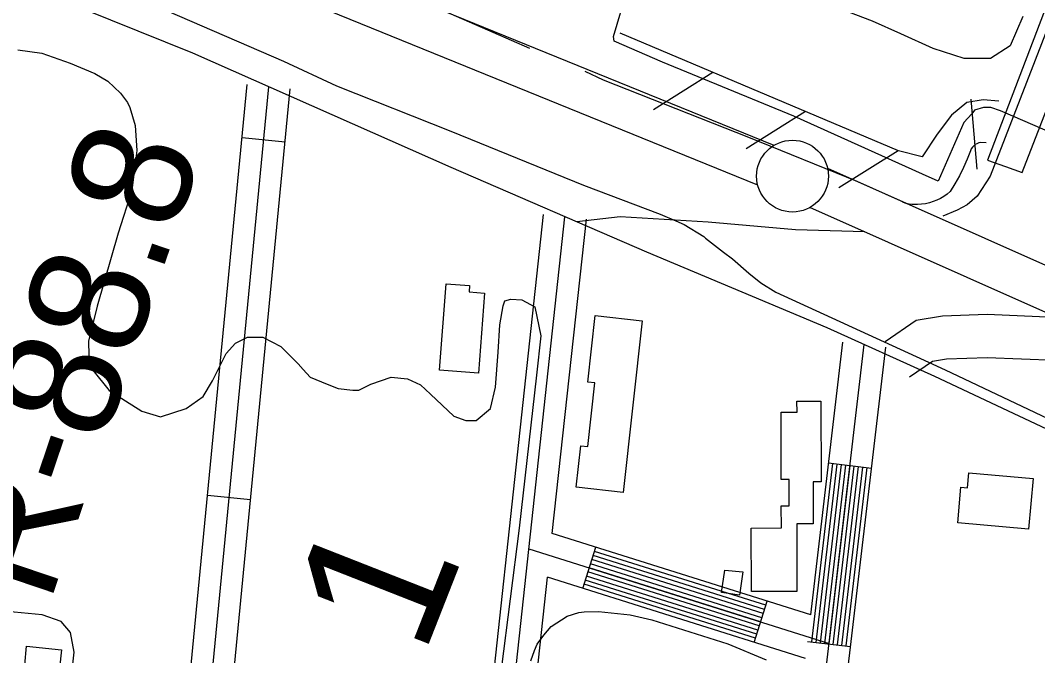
# Model space of a CAD drawing. Extents: x 3704301 to 3742427, y 506229 to 532009.
# Drawn here: x 3710818 to 3711526, y 519032 to 519474 of the extents above; entities that cross this region are included whole.
import ezdxf

# ---------------------------------------------------------------- set-up
doc = ezdxf.new("R2010")
doc.units = 0
for name, color, linetype in [('V-BLDG-OTLN', 7, 'Continuous'), ('V-CHAN-DOCK', 7, 'Continuous'), ('V-FLOD-BASE', 7, 'Continuous'), ('V-LEVE-TOET', 7, 'Continuous'), ('V-RIVR-RANG-IDEN', 7, 'Continuous'), ('V-ROAD-CNTR', 7, 'Continuous'), ('V-RRAP-FSHR', 7, 'Continuous'), ('V-SITE-VEGE', 7, 'Continuous'), ('V-SURV-IDEN', 7, 'Continuous'), ('V-SURV-LINE', 7, 'Continuous')]:
    doc.layers.add(name, color=color, linetype=linetype)

msp = doc.modelspace()

# ---------------------------------------------------------------- linework, layer by layer
at = {"layer": 'V-BLDG-OTLN'}
for points in [[(3711109.67, 519230.94), (3711114.27, 519291.05), (3711130.66, 519289.8), (3711130.32, 519285.33), (3711141.07, 519284.51), (3711136.81, 519228.86)], [(3711250.75, 519265.28), (3711237.59, 519145.84), (3711204.81, 519149.45), (3711207.99, 519178.27), (3711212.86, 519177.73), (3711217.75, 519222.11), (3711212.89, 519222.64), (3711217.98, 519268.89)], [(3711375.03, 519209.43), (3711375.17, 519153.29), (3711369.63, 519153.27), (3711369.71, 519123.98), (3711358.26, 519123.95), (3711358.37, 519076.96), (3711326.72, 519076.88), (3711326.61, 519121.13), (3711347.57, 519121.18), (3711347.53, 519136.59), (3711353.07, 519136.61), (3711353.02, 519154.82), (3711347.52, 519154.8), (3711347.4, 519201.78), (3711358.45, 519201.8), (3711358.43, 519209.39)], [(3711522.65, 519155.62), (3711519.56, 519120.42), (3711470.36, 519124.73), (3711472.53, 519149.5), (3711477, 519149.11), (3711477.92, 519159.53)], [(3711320.75, 519090.68), (3711318.42, 519074.47), (3711305.91, 519076.31), (3711308.21, 519091.69)], [(3710845.25, 519023.52), (3710821.13, 519025.83), (3710822.39, 519038.82), (3710846.64, 519036.48)]]:
    msp.add_lwpolyline(points, close=True, dxfattribs=at)
at = {"layer": 'V-CHAN-DOCK'}
msp.add_lwpolyline([(3711515.04, 519368.54), (3711566.75, 519501.75), (3711604.54, 519601.4), (3711628.9, 519664.5), (3711716.54, 519630.18), (3711731.47, 519661.74), (3711630.33, 519699.84), (3711590.26, 519714.93), (3711578.83, 519681.89), (3711604.86, 519674.45), (3711555.14, 519545.25), (3711539.73, 519504.68), (3711491, 519376.99), (3711503.51, 519372.59), (3711515.04, 519368.54)], dxfattribs=at)
at = {"layer": 'V-FLOD-BASE'}
for points in [[(3711172.66, 519454.74), (3711096, 519488.12), (3710991.9, 519534.67), (3710904.37, 519570.86), (3710876.46, 519581.19), (3710847.6, 519590.1), (3710803.61, 519602.28), (3710782.8, 519608.38), (3710770.5, 519613.08), (3710715.62, 519635.63), (3710627.14, 519671.35), (3710521.15, 519715.05), (3710405.23, 519762.99), (3710297.35, 519806.69), (3710171.97, 519859.33)], [(3711489.93, 519388.97), (3711486.21, 519389.32), (3711484.89, 519389), (3711483.63, 519388.5), (3711482.46, 519387.81), (3711481.4, 519386.96), (3711480.48, 519385.97), (3711479.72, 519384.85), (3711479.13, 519383.63), (3711476.8, 519377.72), (3711474.22, 519371.91), (3711471.39, 519366.22), (3711468.32, 519360.66), (3711465.02, 519355.23), (3711462.89, 519353.45), (3711460.63, 519351.85), (3711458.26, 519350.42), (3711455.77, 519349.2), (3711453.2, 519348.17), (3711450.55, 519347.35), (3711447.85, 519346.75), (3711445.11, 519346.36), (3711442.35, 519346.2), (3711440.36, 519346.08), (3711438.37, 519346.16), (3711436.4, 519346.44), (3711434.47, 519346.92), (3711432.6, 519347.59), (3711430.8, 519348.44), (3711400.24, 519362.17), (3711325.01, 519392.71), (3711223.76, 519432.65), (3711210.98, 519438.77)]]:
    msp.add_lwpolyline(points, dxfattribs=at)
at = {"layer": 'V-LEVE-TOET'}
msp.add_line((3711343.77, 519285.2), (3711441.29, 519240.44), dxfattribs=at)
for points in [[(3710264.46, 519753.42), (3710309.7, 519733.27), (3710355.04, 519713.32), (3710400.47, 519693.58), (3710445.98, 519674.03), (3710491.58, 519654.69), (3710554.03, 519629.37), (3710616.56, 519604.24), (3710679.17, 519579.33), (3710741.87, 519554.61), (3710773.42, 519541.79), (3710805.07, 519529.22), (3710836.82, 519516.89), (3710920.25, 519480.83), (3711001.23, 519445.99), (3711038.07, 519428.64), (3711117.56, 519397.16), (3711209.82, 519359.57), (3711263.28, 519339.37), (3711274.23, 519334.71)], [(3711576.1, 519378.4), (3711499.92, 519411.31), (3711493.3, 519413.66), (3711488.1, 519413.64), (3711481.96, 519411.74), (3711480.07, 519409.37), (3711474.42, 519403.21), (3711456.55, 519362.52), (3711445.67, 519367.22), (3711356.23, 519407.66), (3711264.92, 519445.25), (3711231.32, 519459.83), (3711230.84, 519463.13), (3711240.22, 519495.3), (3711245.83, 519520.36), (3711244.88, 519523.2), (3711216.46, 519530.47)], [(3711274.23, 519334.71), (3711279.84, 519332.32), (3711293.57, 519323.84), (3711294.83, 519322.84)], [(3711294.83, 519322.84), (3711307.3, 519313), (3711313.46, 519308.29), (3711324.83, 519298.39), (3711333.35, 519291.79), (3711343.77, 519285.2)], [(3711441.29, 519240.44), (3711461.59, 519231.12), (3711586.2, 519171.98)]]:
    msp.add_lwpolyline(points, dxfattribs=at)
at = {"layer": 'V-ROAD-CNTR'}
for p, q in [((3710972.35, 519392.73), (3711002.21, 519389.84)), ((3711380.43, 519166.36), (3711410.23, 519162.85)), ((3710948.33, 519143.89), (3710978.19, 519141)), ((3711209.35, 519079.14), (3711218.37, 519107.76)), ((3711328.58, 519041.59), (3711337.59, 519070.2)), ((3711365.83, 519042.21), (3711395.62, 519038.71))]:
    msp.add_line(p, q, dxfattribs=at)
for points in [[(3713157.65, 518919.93), (3712918.69, 518948.16), (3712531.1, 518985.53), (3712067.62, 519029.62), (3711905.97, 519048.2), (3711880.67, 519050.44), (3711857.49, 519053.62), (3711843.39, 519056.88), (3711828.35, 519062.27), (3711804.78, 519068.05), (3711783.56, 519074.25), (3711747.69, 519088.66), (3711454.32, 519226.53), (3711379.46, 519260.43), (3711253.91, 519313.06), (3711117.76, 519371.91), (3710938.02, 519451.49), (3710654.92, 519565.55), (3710319.89, 519704.89), (3710100.18, 519788.97)], [(3711610.41, 519669.31), (3711492.85, 519365.98), (3711483.88, 519351.89), (3711476.86, 519346), (3711469.94, 519342.19), (3711459.85, 519337.97)], [(3710920.94, 518860.24), (3710975.91, 519429.55)], [(3710990.84, 519428.11), (3710934.42, 518843.83)], [(3710953.97, 518890.25), (3711005.77, 519426.66)], [(3711127.96, 518839.75), (3711182.03, 519339.3)], [(3711141.28, 518823.36), (3711196.95, 519337.69)], [(3711188.18, 519117.27), (3711211.86, 519336.07)], [(3711405.65, 519327.27), (3711357.31, 519328.62), (3711296.64, 519333.84), (3711235.37, 519337.54), (3711205.33, 519334.06)], [(3711541.26, 519268.07), (3711537.5, 519267.66), (3711490.67, 519269.63), (3711459.6, 519268.39), (3711441.26, 519265.55), (3711419.72, 519250.7)], [(3711317.83, 518368.5), (3711353.62, 518810.08), (3711405.23, 519248.76)], [(3711367.99, 519060.62), (3711390.33, 519250.52)], [(3711369.4, 518815.85), (3711420.13, 519247.01)], [(3711593.84, 519245.29), (3711588.03, 519242.98), (3711538.5, 519237.59), (3711490.64, 519239.6), (3711462.5, 519238.48), (3711452.63, 519236.95), (3711436.74, 519226)], [(3711368.81, 519041.86), (3711383.41, 519166.01)], [(3711371.79, 519041.51), (3711386.39, 519165.65)], [(3711374.77, 519041.16), (3711389.37, 519165.3)], [(3711377.75, 519040.81), (3711392.35, 519164.95)], [(3711380.72, 519040.46), (3711395.33, 519164.6)], [(3711383.7, 519040.11), (3711398.31, 519164.25)], [(3711386.68, 519039.76), (3711401.29, 519163.9)], [(3711389.66, 519039.41), (3711404.27, 519163.55)], [(3711392.64, 519039.06), (3711407.25, 519163.2)], [(3711367.99, 519060.62), (3711188.18, 519117.27)], [(3711171.94, 519106.66), (3711380.77, 519040.87)], [(3711336.69, 519067.34), (3711217.46, 519104.9)], [(3711333.98, 519058.75), (3711214.76, 519096.31)], [(3711334.89, 519061.62), (3711215.66, 519099.17)], [(3711335.79, 519064.48), (3711216.56, 519102.04)], [(3711332.18, 519053.03), (3711212.96, 519090.59)], [(3711333.08, 519055.89), (3711213.86, 519093.45)], [(3711157.82, 518836.79), (3711184.88, 519086.85)], [(3711364.42, 519030.29), (3711184.88, 519086.85)], [(3711329.48, 519044.45), (3711210.25, 519082.01)], [(3711330.38, 519047.31), (3711211.15, 519084.87)], [(3711331.28, 519050.17), (3711212.06, 519087.73)]]:
    msp.add_lwpolyline(points, dxfattribs=at)
at = {"layer": 'V-RRAP-FSHR'}
for p, q in [((3711299.89, 519438.1), (3711258.52, 519412.15)), ((3711479.37, 519419.43), (3711483.61, 519370.79)), ((3711364.37, 519410.86), (3711323, 519384.91)), ((3711428.85, 519383.62), (3711387.49, 519357.67))]:
    msp.add_line(p, q, dxfattribs=at)
msp.add_lwpolyline([(3711498.87, 519418.06), (3711488.03, 519419.1), (3711476.53, 519417.05), (3711466, 519408.22), (3711456.04, 519395.21), (3711445.44, 519379.39), (3711429.05, 519383.54), (3711235.41, 519465.34)], dxfattribs=at)
at = {"layer": 'V-SITE-VEGE'}
for points in [[(3711515.61, 519476.9), (3711506.74, 519456.66), (3711493.08, 519447.71), (3711474.64, 519447.66), (3711453.22, 519454.75), (3711430.6, 519464.8), (3711410.96, 519473.67), (3711389.53, 519481.95)], [(3710816.35, 519453.82), (3710833, 519451.48), (3710852.64, 519444.4), (3710869.91, 519437.3), (3710878.84, 519431.97), (3710887.78, 519423.67), (3710892.55, 519417.14), (3710894.34, 519413.57), (3710897.94, 519401.09), (3710899.17, 519383.85), (3710895.67, 519355.9), (3710886.23, 519326.14), (3710871.48, 519275.56), (3710865.59, 519251.16), (3710865.62, 519241.05), (3710868.62, 519230.95), (3710879.95, 519216.7), (3710902.58, 519202.49), (3710915.67, 519198.36), (3710933.5, 519204.34), (3710945.37, 519212.7), (3710951.88, 519223.42), (3710961.35, 519242.47), (3710967.88, 519249.62), (3710976.19, 519253.8), (3710986.9, 519253.83), (3710999.4, 519247.32), (3711011.32, 519235.45), (3711014.9, 519231.3), (3711019.67, 519225.96), (3711031.58, 519221.23), (3711039.31, 519218.28), (3711049.42, 519217.11), (3711053.59, 519217.12), (3711061.9, 519221.3), (3711076.16, 519226.1), (3711087.46, 519224.93), (3711096.39, 519220.79), (3711103.54, 519214.27), (3711119.64, 519198.84), (3711127.97, 519195.89), (3711135.11, 519195.91), (3711145.2, 519204.26), (3711148.73, 519219.13), (3711150.45, 519243.52), (3711151.6, 519262.55), (3711153.94, 519275.64), (3711155.13, 519279.21), (3711159.29, 519280.41), (3711167.02, 519279.83), (3711175.95, 519275.1), (3711180.16, 519254.89), (3711177.25, 519227.52), (3711165.02, 519121.05), (3711146.34, 518973.53)], [(3710853.66, 519018.02), (3710855.41, 519034.68), (3710852.99, 519048.35), (3710846.44, 519056.07), (3710833.34, 519060.79), (3710808.95, 519063.11)], [(3711173.36, 519028.7), (3711175.71, 519036.02), (3711177.68, 519040.38), (3711182.21, 519046.52), (3711187.34, 519052.66), (3711198.59, 519059.8), (3711206.7, 519062.39), (3711210.25, 519062.8), (3711220.34, 519063.02), (3711242.29, 519060.7), (3711257.53, 519057.18), (3711310.36, 519040.5), (3711337.08, 519029.49)]]:
    msp.add_lwpolyline(points, dxfattribs=at)
at = {"layer": 'V-SURV-LINE'}
for points in [[(3709924.11, 519964.01), (3711342.41, 519387.35)], [(3711331.11, 519359.57), (3709912.81, 519936.22)], [(3711379.62, 519371.52), (3711817.49, 519176.67)], [(3711805.3, 519149.26), (3711367.43, 519344.11)]]:
    msp.add_lwpolyline(points, dxfattribs=at)
msp.add_circle((3711355.28, 519365.93), 25, dxfattribs=at)

# ---------------------------------------------------------------- texts
at = {"layer": 'V-RIVR-RANG-IDEN'}
msp.add_text('R-88.8', height=83, rotation=71.31036, dxfattribs=at).set_placement((3710838.22, 519067.39))
at = {"layer": 'V-SURV-IDEN'}
msp.add_text('343+28.1', height=100, rotation=68.55619, dxfattribs=at).set_placement((3710920.43, 518577.67))

doc.saveas('drawing.dxf')
